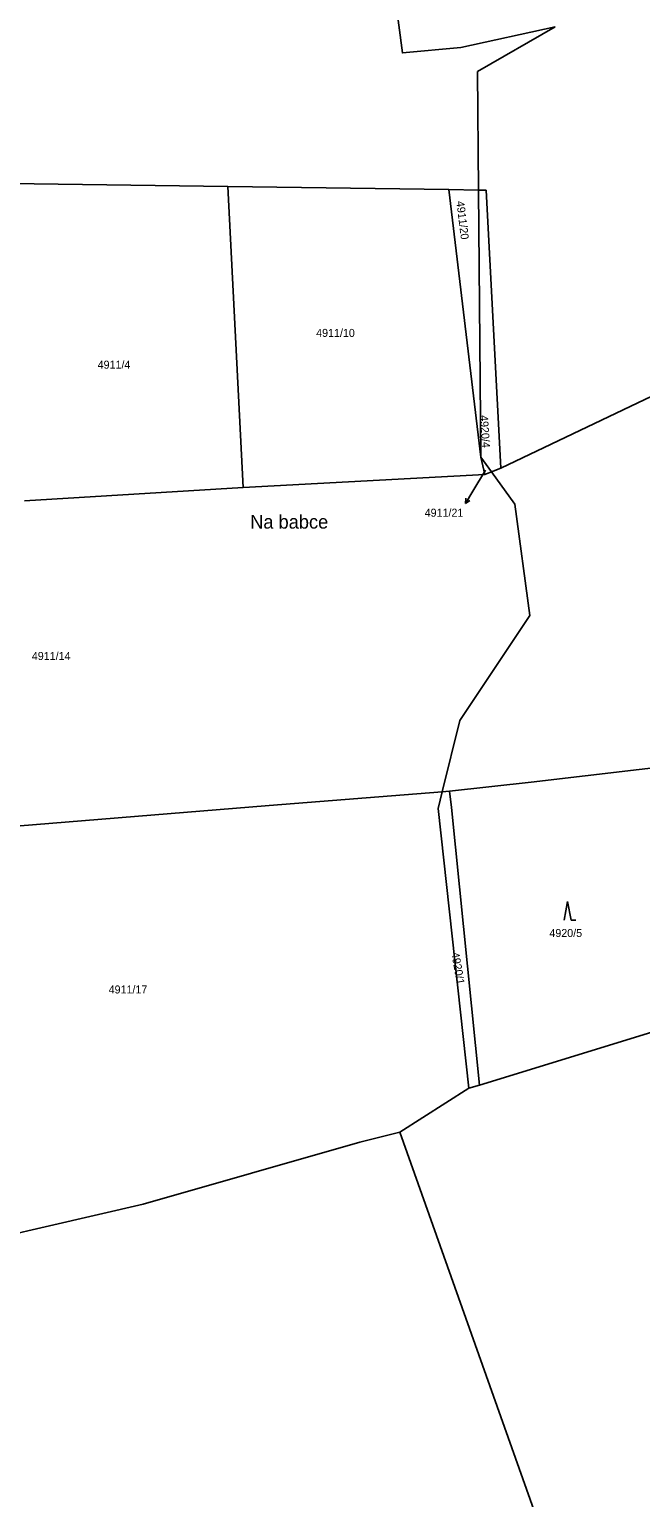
# Model space of a CAD drawing. Extents: x -733394 to -722299, y -1082822 to -1075049.
# Drawn here: x -724816.4 to -724686.5, y -1079766.2 to -1079454.3 of the extents above; entities that cross this region are included whole.
import ezdxf

# ---------------------------------------------------------------- set-up
doc = ezdxf.new("R2010")
doc.units = 0
for name, color, linetype in [('Hranice parcel', 7, 'Continuous'), ('Parcelní čísla', 7, 'Continuous'), ('Pop  PČ popisy', 7, 'Continuous'), ('Značky kultur', 7, 'Continuous')]:
    doc.layers.add(name, color=color, linetype=linetype)

msp = doc.modelspace()

# ---------------------------------------------------------------- linework, layer by layer
at = {"layer": 'Hranice parcel'}
for p, q in [((-724721.15, -1079463.29), (-724704.65, -1079453.8)), ((-724720.93, -1079488.48), (-724721.15, -1079463.29)), ((-724774.26, -1079487.73), (-724820.62, -1079487.1)), ((-724727.25, -1079488.38), (-724774.26, -1079487.73)), ((-724771.02, -1079551.64), (-724774.26, -1079487.73)), ((-724720.44, -1079545.19), (-724727.25, -1079488.38)), ((-724727.25, -1079488.38), (-724720.93, -1079488.48)), ((-724720.44, -1079545.19), (-724720.93, -1079488.48)), ((-724616.17, -1079499.81), (-724716.2, -1079547.53)), ((-724718.2, -1079548.29), (-724720.44, -1079545.19)), ((-724719.65, -1079548.84), (-724720.44, -1079545.19)), ((-724771.02, -1079551.64), (-724719.65, -1079548.84)), ((-724718.2, -1079548.29), (-724719.65, -1079548.84)), ((-724716.2, -1079547.53), (-724718.2, -1079548.29)), ((-724817.47, -1079554.45), (-724771.02, -1079551.64)), ((-724727.1, -1079616.16), (-724728.66, -1079616.28)), ((-724677.41, -1079665.26), (-724720.74, -1079678.53)), ((-724737.71, -1079688.52), (-724722.99, -1079679.22)), ((-724720.74, -1079678.53), (-724722.99, -1079679.22)), ((-724687.84, -1079828.81), (-724737.71, -1079688.52))]:
    msp.add_line(p, q, dxfattribs=at)
for points in [[(-724704.65, -1079453.8), (-724724.72, -1079458.19), (-724737.15, -1079459.34), (-724745.85, -1079393.48)], [(-724720.93, -1079488.48), (-724719.34, -1079488.5), (-724716.2, -1079547.53)], [(-724728.66, -1079616.28), (-724724.9, -1079601.14), (-724710.06, -1079578.79), (-724713.25, -1079555.17), (-724718.2, -1079548.29)], [(-724727.1, -1079616.16), (-724709.77, -1079614.22), (-724630.6, -1079604.93)], [(-724858.39, -1079626.72), (-724765.45, -1079619.15), (-724728.66, -1079616.28)], [(-724722.99, -1079679.22), (-724729.53, -1079619.79), (-724728.66, -1079616.28)], [(-724720.74, -1079678.53), (-724726.73, -1079619.62), (-724727.1, -1079616.16)], [(-724737.71, -1079688.52), (-724746.2, -1079690.7), (-724792.27, -1079703.87), (-724842.57, -1079715.48)]]:
    msp.add_lwpolyline(points, dxfattribs=at)
at = {"layer": 'Pop  PČ popisy'}
for p, q in [((-724719.49, -1079547.96), (-724722.18, -1079552.44)), ((-724722.18, -1079552.44), (-724723.73, -1079555.01)), ((-724723.73, -1079555.01), (-724723.64, -1079553.9)), ((-724723.73, -1079555.01), (-724722.78, -1079554.41))]:
    msp.add_line(p, q, dxfattribs=at)
at = {"layer": 'Značky kultur'}
for p, q in [((-724702.03, -1079639.55), (-724702.78, -1079643.55)), ((-724701.28, -1079643.55), (-724702.03, -1079639.55)), ((-724701.28, -1079643.55), (-724700.28, -1079643.55))]:
    msp.add_line(p, q, dxfattribs=at)

# ---------------------------------------------------------------- texts
at = {"layer": 'Parcelní čísla'}
for s, rotation, p in [('4911/20', 277, (-724725.68, -1079490.89)), ('4920/4', 274, (-724720.66, -1079536.33)), ('4920/1', 280, (-724726.75, -1079650.47))]:
    msp.add_text(s, height=1.7, rotation=rotation, dxfattribs=at).set_placement(p)
for s, p in [('4911/10', (-724755.47, -1079519.65)), ('4911/4', (-724801.92, -1079526.4)), ('4911/21', (-724732.4, -1079557.84)), ('4911/14', (-724815.91, -1079588.27)), ('4920/5', (-724705.89, -1079647.1)), ('4911/17', (-724799.58, -1079659.09))]:
    msp.add_text(s, height=1.7, dxfattribs=at).set_placement(p)
at = {"layer": 'Pop  PČ popisy'}
msp.add_text('Na babce', height=2.9, dxfattribs=at).set_placement((-724769.5, -1079560.37))

doc.saveas('drawing.dxf')
